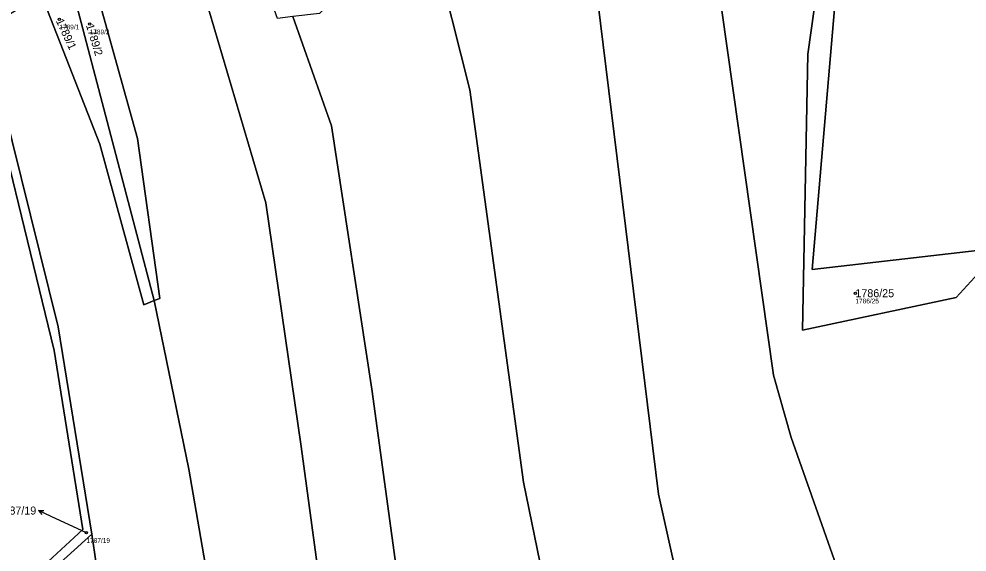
# Model space of a CAD drawing. Extents: x -762274 to -759271, y -1061928 to -1059060.
# Drawn here: x -760872.3 to -760671, y -1060897.1 to -1060783.7 of the extents above; entities that cross this region are included whole.
import ezdxf

# ---------------------------------------------------------------- set-up
doc = ezdxf.new("R2010")
doc.units = 0
for name, color, linetype in [('Definiční body', 7, 'Continuous'), ('Hranice parcel', 7, 'Continuous'), ('Parcelní čísla', 7, 'Continuous'), ('Polygon parcely', 7, 'Continuous'), ('Pop  PČ popisy', 7, 'Continuous')]:
    doc.layers.add(name, color=color, linetype=linetype)

msp = doc.modelspace()

# ---------------------------------------------------------------- linework, layer by layer
at = {"layer": 'Definiční body'}
for centre in [(-760863.76, -1060783.77), (-760857.32, -1060784.81), (-760694.69, -1060842.02), (-760858, -1060892.94)]:
    msp.add_circle(centre, 0.25, dxfattribs=at)
at = {"layer": 'Hranice parcel'}
for points in [[(-760734.92, -1060674.92), (-760733.39, -1060675.03), (-760715.3, -1060730.31), (-760707.94, -1060742.06), (-760696.32, -1060748.41), (-760703.91, -1060837.01), (-760668.84, -1060832.96)], [(-760734.92, -1060674.92), (-760723.2, -1060708.32), (-760716.02, -1060738.29), (-760709.31, -1060747.22), (-760699.47, -1060753.35), (-760704.8, -1060791.21), (-760705.92, -1060849.89), (-760673.31, -1060842.96), (-760667.84, -1060837.01)], [(-760645.13, -1061088.59), (-760650.1, -1061061.32), (-760664.65, -1061001.79), (-760672.93, -1060975.78), (-760694.37, -1060912.31), (-760708.34, -1060872.72), (-760712.07, -1060859.46), (-760726.82, -1060755.34), (-760737.78, -1060711.59), (-760753.03, -1060680.68)], [(-760671.11, -1061112.95), (-760676.92, -1061090), (-760686.16, -1061050.39), (-760694.9, -1061021.27), (-760715.88, -1060957.32), (-760730.31, -1060912.84), (-760736.48, -1060884.78), (-760752.94, -1060751.18), (-760762.38, -1060718.06), (-760772.25, -1060693.27)], [(-760699.65, -1061136.13), (-760702.91, -1061119.89), (-760711.41, -1061081.9), (-760716.96, -1061057.93), (-760725.59, -1061027.5), (-760744.11, -1060965.44), (-760755.87, -1060927.84), (-760765.19, -1060882.21), (-760776.6, -1060798.8), (-760791.71, -1060738.63)], [(-760748.86, -1061178.75), (-760749.76, -1061170.4), (-760756.31, -1061125.31), (-760762.36, -1061089.04), (-760801.64, -1060954.04), (-760812.4, -1060874.58), (-760819.93, -1060822.79), (-760839.26, -1060757.26)], [(-760858, -1060770.18), (-760847.19, -1060809.1), (-760842.43, -1060843.13), (-760843.59, -1060843.6)], [(-760843.59, -1060843.6), (-760861.35, -1060776.01), (-760862.06, -1060773.73)], [(-760843.59, -1060843.6), (-760845.8, -1060844.49), (-760855.14, -1060810.32), (-760867.58, -1060778.55)], [(-760730.07, -1061161.04), (-760736.98, -1061120.57), (-760745.12, -1061076.04), (-760754.77, -1061043.51), (-760760.66, -1061025.51), (-760773.24, -1060982.3), (-760786.27, -1060939.31), (-760791.81, -1060903.38), (-760797.43, -1060862.41), (-760805.99, -1060806.4), (-760814.15, -1060783.22)], [(-760856.88, -1060893.23), (-760907.75, -1060939.34), (-760908.54, -1060938.21), (-760858.78, -1060892.29), (-760864.89, -1060854.21), (-760881.27, -1060786.85)], [(-760856.88, -1060893.23), (-760864.01, -1060849.18), (-760879.73, -1060785.92)], [(-760776.51, -1061203.21), (-760781.06, -1061162.14), (-760786.97, -1061108.78), (-760788.73, -1061097.51), (-760816.13, -1060983.09), (-760823.29, -1060954.35), (-760836.24, -1060879.43), (-760843.59, -1060843.6)], [(-760798.88, -1061223.44), (-760805.24, -1061165.01), (-760813.48, -1061096.8), (-760817.31, -1061080.91), (-760838.91, -1060997.02), (-760845.33, -1060969.83), (-760849.52, -1060943.14), (-760856.88, -1060893.23)]]:
    msp.add_lwpolyline(points, dxfattribs=at)
at = {"layer": 'Polygon parcely'}
for points in [[(-760760.17, -1060659.78), (-760785.98, -1060669.61), (-760804.86, -1060680.59), (-760758.64, -1060679.96), (-760754.25, -1060678.21), (-760756.67, -1060673.27), (-760750.83, -1060673.71), (-760751.19, -1060672.36), (-760735.57, -1060673.05), (-760734.92, -1060674.92), (-760733.39, -1060675.03), (-760715.3, -1060730.31), (-760707.94, -1060742.06), (-760696.32, -1060748.41), (-760703.91, -1060837.01), (-760668.84, -1060832.96)], [(-760667.84, -1060837.01), (-760673.31, -1060842.96), (-760705.92, -1060849.89), (-760704.8, -1060791.21), (-760699.47, -1060753.35), (-760709.31, -1060747.22), (-760716.02, -1060738.29), (-760723.2, -1060708.32), (-760734.92, -1060674.92), (-760750.83, -1060673.71), (-760749.57, -1060678.41), (-760753.03, -1060680.68), (-760737.78, -1060711.59), (-760726.82, -1060755.34), (-760712.07, -1060859.46), (-760708.34, -1060872.72), (-760694.37, -1060912.31), (-760672.93, -1060975.78), (-760664.65, -1061001.79)], [(-760716.96, -1061057.93), (-760725.59, -1061027.5), (-760744.11, -1060965.44), (-760755.87, -1060927.84), (-760765.19, -1060882.21), (-760776.6, -1060798.8), (-760791.71, -1060738.63), (-760804.18, -1060745.31), (-760792.72, -1060761.66), (-760793.5, -1060767.4), (-760808.52, -1060782.52), (-760814.15, -1060783.22), (-760805.99, -1060806.4), (-760797.43, -1060862.41), (-760791.81, -1060903.38), (-760786.27, -1060939.31), (-760773.24, -1060982.3), (-760760.66, -1061025.51), (-760754.77, -1061043.51), (-760745.12, -1061076.04)], [(-760817.31, -1061080.91), (-760838.91, -1060997.02), (-760845.33, -1060969.83), (-760849.52, -1060943.14), (-760856.88, -1060893.23), (-760907.75, -1060939.34), (-760908.54, -1060938.21), (-760858.78, -1060892.29), (-760864.89, -1060854.21), (-760881.27, -1060786.85), (-760910.49, -1060804.57), (-760952.26, -1060824.3), (-760949.23, -1060842.9), (-760946.67, -1060864.08), (-760945.54, -1060870.22), (-760936.38, -1060910.34), (-760933.42, -1060923.84), (-760929.11, -1060942.55), (-760921.61, -1060976.18), (-760904.15, -1061056.84)]]:
    msp.add_lwpolyline(points, dxfattribs=at)
for points in [[(-760705.92, -1060849.89), (-760673.31, -1060842.96), (-760667.84, -1060837.01), (-760668.84, -1060832.96), (-760703.91, -1060837.01), (-760696.32, -1060748.41), (-760707.94, -1060742.06), (-760715.3, -1060730.31), (-760733.39, -1060675.03), (-760734.92, -1060674.92), (-760723.2, -1060708.32), (-760716.02, -1060738.29), (-760709.31, -1060747.22), (-760699.47, -1060753.35), (-760704.8, -1060791.21)], [(-760650.1, -1061061.32), (-760664.65, -1061001.79), (-760672.93, -1060975.78), (-760694.37, -1060912.31), (-760708.34, -1060872.72), (-760712.07, -1060859.46), (-760726.82, -1060755.34), (-760737.78, -1060711.59), (-760753.03, -1060680.68), (-760772.25, -1060693.27), (-760762.38, -1060718.06), (-760752.94, -1060751.18), (-760736.48, -1060884.78), (-760730.31, -1060912.84), (-760715.88, -1060957.32), (-760694.9, -1061021.27), (-760686.16, -1061050.39), (-760676.92, -1061090), (-760671.11, -1061112.95), (-760645.13, -1061088.59)], [(-760686.16, -1061050.39), (-760694.9, -1061021.27), (-760715.88, -1060957.32), (-760730.31, -1060912.84), (-760736.48, -1060884.78), (-760752.94, -1060751.18), (-760762.38, -1060718.06), (-760772.25, -1060693.27), (-760794.19, -1060707.65), (-760789.03, -1060737.19), (-760791.71, -1060738.63), (-760776.6, -1060798.8), (-760765.19, -1060882.21), (-760755.87, -1060927.84), (-760744.11, -1060965.44), (-760725.59, -1061027.5), (-760716.96, -1061057.93), (-760711.41, -1061081.9), (-760702.91, -1061119.89), (-760699.65, -1061136.13), (-760671.11, -1061112.95), (-760676.92, -1061090)], [(-760732.42, -1061163.14), (-760730.07, -1061161.04), (-760736.98, -1061120.57), (-760745.12, -1061076.04), (-760754.77, -1061043.51), (-760760.66, -1061025.51), (-760773.24, -1060982.3), (-760786.27, -1060939.31), (-760791.81, -1060903.38), (-760797.43, -1060862.41), (-760805.99, -1060806.4), (-760814.15, -1060783.22), (-760817.46, -1060783.63), (-760829.34, -1060750.42), (-760839.26, -1060757.26), (-760819.93, -1060822.79), (-760812.4, -1060874.58), (-760801.64, -1060954.04), (-760762.36, -1061089.04), (-760756.31, -1061125.31), (-760749.76, -1061170.4), (-760748.86, -1061178.75)], [(-760762.36, -1061089.04), (-760801.64, -1060954.04), (-760812.4, -1060874.58), (-760819.93, -1060822.79), (-760839.26, -1060757.26), (-760858, -1060770.18), (-760847.19, -1060809.1), (-760842.43, -1060843.13), (-760843.59, -1060843.6), (-760836.24, -1060879.43), (-760823.29, -1060954.35), (-760816.13, -1060983.09), (-760788.73, -1061097.51), (-760786.97, -1061108.78), (-760781.06, -1061162.14), (-760776.51, -1061203.21), (-760748.86, -1061178.75), (-760749.76, -1061170.4), (-760756.31, -1061125.31)], [(-760858, -1060770.18), (-760862.06, -1060773.73), (-760861.35, -1060776.01), (-760843.59, -1060843.6), (-760842.43, -1060843.13), (-760847.19, -1060809.1)], [(-760862.06, -1060773.73), (-760867.58, -1060778.55), (-760855.14, -1060810.32), (-760845.8, -1060844.49), (-760843.59, -1060843.6), (-760861.35, -1060776.01)], [(-760836.24, -1060879.43), (-760843.59, -1060843.6), (-760845.8, -1060844.49), (-760855.14, -1060810.32), (-760867.58, -1060778.55), (-760879.73, -1060785.92), (-760864.01, -1060849.18), (-760856.88, -1060893.23), (-760849.52, -1060943.14), (-760845.33, -1060969.83), (-760838.91, -1060997.02), (-760817.31, -1061080.91), (-760813.48, -1061096.8), (-760805.24, -1061165.01), (-760798.88, -1061223.44), (-760776.32, -1061204.9), (-760776.51, -1061203.21), (-760781.06, -1061162.14), (-760786.97, -1061108.78), (-760788.73, -1061097.51), (-760816.13, -1060983.09), (-760823.29, -1060954.35)], [(-760856.88, -1060893.23), (-760864.01, -1060849.18), (-760879.73, -1060785.92), (-760881.27, -1060786.85), (-760864.89, -1060854.21), (-760858.78, -1060892.29), (-760908.54, -1060938.21), (-760907.75, -1060939.34)]]:
    msp.add_lwpolyline(points, close=True, dxfattribs=at)
at = {"layer": 'Pop  PČ popisy'}
for p, q in [((-760868.21, -1060888.22), (-760867.09, -1060888.19)), ((-760865.49, -1060889.49), (-760868.21, -1060888.22)), ((-760868.21, -1060888.22), (-760867.51, -1060889.1)), ((-760858, -1060892.94), (-760865.49, -1060889.49))]:
    msp.add_line(p, q, dxfattribs=at)

# ---------------------------------------------------------------- texts
at = {"layer": 'Definiční body'}
for s, p in [('1789/1', (-760863.76, -1060785.93)), ('1789/2', (-760857.32, -1060786.97)), ('1786/25', (-760694.69, -1060844.18)), ('1787/19', (-760858, -1060895.1))]:
    msp.add_text(s, height=1, dxfattribs=at).set_placement(p)
at = {"layer": 'Parcelní čísla'}
for s, rotation, p in [('1789/1', 295, (-760864.53, -1060784.13)), ('1789/2', 287, (-760858.13, -1060785.06))]:
    msp.add_text(s, height=1.7, rotation=rotation, dxfattribs=at).set_placement(p)
for s, p in [('1786/25', (-760694.69, -1060842.87)), ('1787/19', (-760876.89, -1060889.08))]:
    msp.add_text(s, height=1.7, dxfattribs=at).set_placement(p)

doc.saveas('drawing.dxf')
